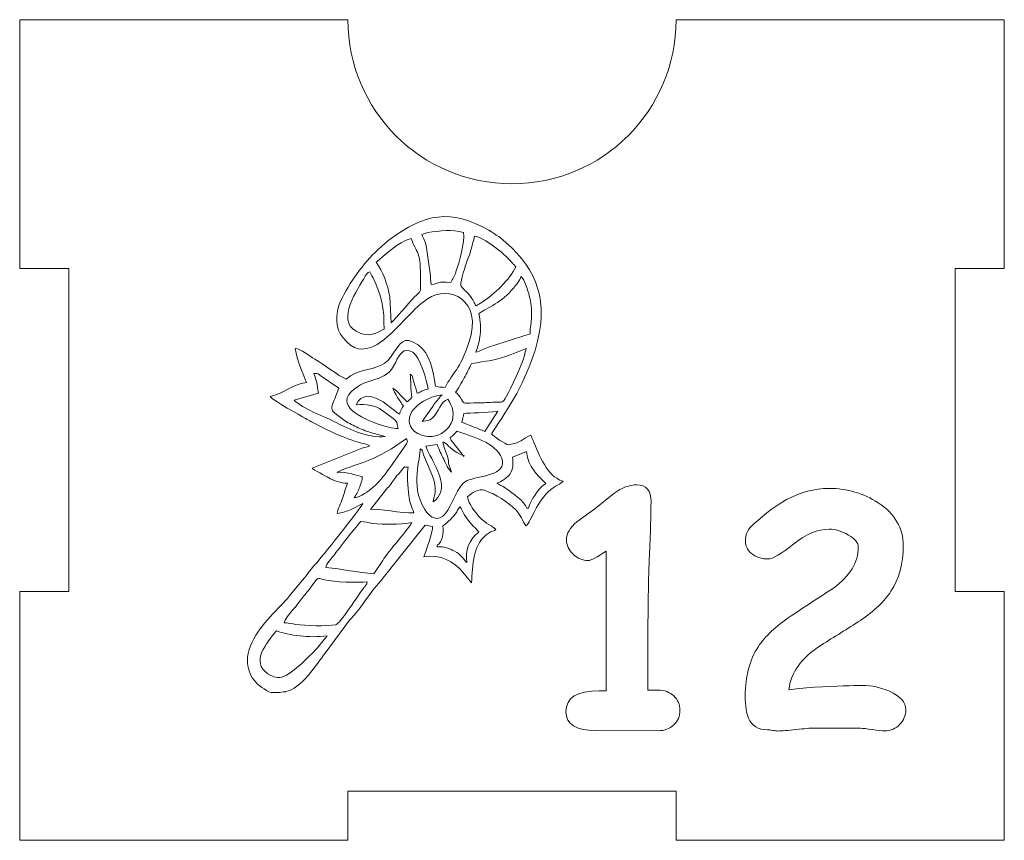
# Model space of a CAD drawing. Header units: millimetres. Extents: x -811 to 1340, y -192 to 870.
# Tile 548 of 656: x 547 to 607, y 265 to 315. Entities that reach past the tile are written whole.
import ezdxf

# ---------------------------------------------------------------- set-up
doc = ezdxf.new("R2010")
doc.units = ezdxf.units.MM
doc.header["$MEASUREMENT"] = 0
doc.layers.add('layer 1', color=7, linetype='Continuous')

msp = doc.modelspace()

# ---------------------------------------------------------------- linework, layer by layer
at = {"layer": 'layer 1', "color": 250, "lineweight": 9}
msp.add_open_spline([(606.8618, 280.1878), (606.8618, 280.1878), (606.8618, 265.0378), (606.8618, 265.0378), (606.8618, 265.0378), (606.8618, 265.0378), (586.8618, 265.0378), (586.8618, 265.0378), (586.8618, 265.0378), (586.8618, 265.0378), (586.8618, 268.0378), (586.8618, 268.0378), (586.8618, 268.0378), (586.8618, 268.0378), (566.8618, 268.0378), (566.8618, 268.0378), (566.8618, 268.0378), (566.8618, 268.0378), (566.8618, 265.0378), (566.8618, 265.0378), (566.8618, 265.0378), (566.8618, 265.0378), (546.8618, 265.0378), (546.8618, 265.0378), (546.8618, 265.0378), (546.8618, 265.0378), (546.8618, 280.1878), (546.8618, 280.1878), (546.8618, 280.1878), (546.8618, 280.1878), (549.8618, 280.1878), (549.8618, 280.1878), (549.8618, 280.1878), (549.8618, 280.1878), (549.8618, 299.8878), (549.8618, 299.8878), (549.8618, 299.8878), (549.8618, 299.8878), (546.8618, 299.8878), (546.8618, 299.8878), (546.8618, 299.8878), (546.8618, 299.8878), (546.8618, 315.0378), (546.8618, 315.0378), (546.8618, 315.0378), (546.8618, 315.0378), (566.8617, 315.0378), (566.8617, 315.0378), (566.8617, 315.0378), (566.8617, 309.5159), (571.3399, 305.0378), (576.8617, 305.0378), (576.8617, 305.0378), (582.3835, 305.0378), (586.8617, 309.5159), (586.8617, 315.0378), (586.8617, 315.0378), (586.8617, 315.0378), (606.8618, 315.0378), (606.8618, 315.0378), (606.8618, 315.0378), (606.8618, 315.0378), (606.8618, 299.8878), (606.8618, 299.8878), (606.8618, 299.8878), (606.8618, 299.8878), (603.8618, 299.8878), (603.8618, 299.8878), (603.8618, 299.8878), (603.8618, 299.8878), (603.8618, 280.1878), (603.8618, 280.1878), (603.8618, 280.1878), (603.8618, 280.1878), (606.8618, 280.1878), (606.8618, 280.1878)], degree=3, knots=[0, 0, 0, 0, 0.05, 0.05, 0.05, 0.05, 0.1, 0.1, 0.1, 0.1, 0.15, 0.15, 0.15, 0.15, 0.2, 0.2, 0.2, 0.2, 0.25, 0.25, 0.25, 0.25, 0.3, 0.3, 0.3, 0.3, 0.35, 0.35, 0.35, 0.35, 0.4, 0.4, 0.4, 0.4, 0.45, 0.45, 0.45, 0.45, 0.5, 0.5, 0.5, 0.5, 0.55, 0.55, 0.55, 0.55, 0.6, 0.6, 0.6, 0.6, 0.65, 0.65, 0.65, 0.65, 0.7, 0.7, 0.7, 0.7, 0.75, 0.75, 0.75, 0.75, 0.8, 0.8, 0.8, 0.8, 0.85, 0.85, 0.85, 0.85, 0.9, 0.9, 0.9, 0.9, 1, 1, 1, 1], dxfattribs=at)
at = {"layer": 'layer 1', "color": 114, "lineweight": 9}
for points, knots in [([(575.6111, 289.7957), (575.7003, 289.6971), (576.5105, 289.129), (576.6126, 289.144), (576.6126, 289.144), (577.5642, 289.2842), (577.4234, 289.4895), (578.0188, 289.724), (578.0188, 289.724), (578.3334, 288.9249), (578.8235, 287.5728), (579.593, 287.094), (579.593, 287.094), (579.707, 287.023), (579.8462, 286.9375), (579.9764, 286.9225), (579.9764, 286.9225), (579.9114, 286.7998), (579.3975, 286.5628), (579.22, 286.4166), (579.22, 286.4166), (578.3625, 285.7093), (578.0551, 284.5006), (577.7147, 284.1922), (577.7147, 284.1922), (577.5069, 284.5002), (577.3827, 284.8625), (577.0923, 285.1664), (577.0923, 285.1664), (576.5818, 285.7009), (575.8914, 286.1013), (575.1929, 286.3639), (575.1929, 286.3639), (574.8319, 286.4997), (574.4202, 286.2015), (574.1517, 285.9581), (574.1517, 285.9581), (574.2239, 285.5338), (574.6191, 285.0224), (574.8478, 284.7706), (574.8478, 284.7706), (575.2726, 284.3029), (575.6905, 284.1698), (575.882, 283.9756), (575.882, 283.9756), (575.7621, 283.8946), (575.6171, 283.8605), (575.4689, 283.7719), (575.4689, 283.7719), (574.4615, 283.1708), (574.4783, 281.7773), (574.3905, 280.7194), (574.3905, 280.7194), (574.3905, 280.7194), (573.8638, 281.385), (573.8638, 281.385), (573.8638, 281.385), (573.2913, 282.0458), (572.5037, 282.4659), (571.4916, 282.3168), (571.4916, 282.3168), (571.6084, 282.6467), (572.0409, 283.8287), (572.0203, 284.1527), (572.0203, 284.1527), (571.8146, 284.1696), (571.786, 284.2306), (571.5801, 284.2477), (571.5801, 284.2477), (571.5801, 284.2477), (568.7582, 280.7265), (568.7582, 280.7265), (568.7582, 280.7265), (568.2906, 280.2023), (567.6926, 279.2867), (567.2355, 278.7471), (567.2355, 278.7471), (567.1243, 278.6157), (567.0708, 278.5877), (566.9605, 278.4408), (566.9605, 278.4408), (566.9605, 278.4408), (565.4721, 276.4359), (565.4721, 276.4359), (565.4721, 276.4359), (565.0177, 275.8245), (563.976, 274.2312), (563.0598, 274.0963), (563.0598, 274.0963), (563.0598, 274.0963), (563.044, 274.094), (563.044, 274.094), (563.044, 274.094), (562.7164, 274.0459), (562.4835, 274.02), (562.1877, 274.0519), (562.1877, 274.0519), (562.0081, 274.0712), (561.7812, 274.25), (561.6238, 274.3507), (561.6238, 274.3507), (560.8676, 274.8346), (560.5704, 275.7739), (560.8513, 276.6665), (560.8513, 276.6665), (561.238, 277.8949), (562.2509, 278.7759), (563.0966, 279.6875), (563.0966, 279.6875), (563.2115, 279.8113), (563.2534, 279.9029), (563.3797, 280.0342), (563.3797, 280.0342), (563.3797, 280.0342), (563.9824, 280.7472), (563.9824, 280.7472), (563.9824, 280.7472), (564.2986, 281.1017), (564.5373, 281.5067), (564.8702, 281.8519), (564.8702, 281.8519), (565.1227, 282.1139), (567.6084, 285.2197), (567.7657, 285.5505), (567.7657, 285.5505), (567.7657, 285.5505), (567.0512, 285.1994), (567.0512, 285.1994), (567.0512, 285.1994), (566.7762, 285.0854), (566.5362, 284.9965), (566.203, 284.9474), (566.203, 284.9474), (566.2282, 285.1654), (566.4487, 285.6163), (566.5303, 285.865), (566.5303, 285.865), (566.638, 286.1935), (566.7266, 286.4896), (566.836, 286.7987), (566.836, 286.7987), (566.4237, 286.7725), (565.9963, 286.9725), (565.6907, 287.1318), (565.6907, 287.1318), (565.4907, 287.2362), (564.7839, 287.5989), (564.6781, 287.7061), (564.6781, 287.7061), (564.6781, 287.7061), (567.7264, 288.9231), (567.7264, 288.9231), (567.7264, 288.9231), (567.9025, 288.9873), (568.0517, 289.0175), (568.2051, 289.078), (568.2051, 289.078), (567.9685, 289.1954), (567.6226, 289.2442), (567.3692, 289.3277), (567.3692, 289.3277), (567.081, 289.4227), (566.8556, 289.5087), (566.5641, 289.6189), (566.5641, 289.6189), (565.8939, 289.8723), (565.285, 290.2255), (564.6446, 290.5349), (564.6446, 290.5349), (564.485, 290.6121), (564.4261, 290.6605), (564.2853, 290.7387), (564.2853, 290.7387), (563.9178, 290.9428), (562.3949, 291.7891), (562.1175, 292.0703), (562.1175, 292.0703), (562.9417, 292.2627), (563.4308, 292.7965), (564.3351, 292.9296), (564.3351, 292.9296), (564.0639, 293.6184), (563.7701, 294.2334), (563.6552, 295.0137), (563.6552, 295.0137), (563.997, 294.9744), (564.5198, 294.5409), (564.8398, 294.3586), (564.8398, 294.3586), (565.3815, 294.05), (566.2954, 293.3458), (566.7566, 293.1265), (566.7566, 293.1265), (567.4984, 293.7988), (568.0938, 293.5744), (568.9326, 294.0166), (568.9326, 294.0166), (569.3159, 294.2186), (569.4214, 294.4256), (569.6502, 294.7369), (569.6502, 294.7369), (570.0506, 295.2815), (570.2233, 295.8382), (571.1446, 295.2191), (571.1446, 295.2191), (571.8596, 294.7386), (572.0659, 293.6105), (572.1996, 292.7027), (572.1996, 292.7027), (572.3847, 292.6453), (572.5834, 292.6484), (572.7962, 292.6308), (572.7962, 292.6308), (573.2336, 293.5508), (573.6801, 293.679), (574.2404, 295.3649), (574.2404, 295.3649), (575.1255, 298.0275), (572.9957, 298.9014), (571.7159, 298.0308), (571.7159, 298.0308), (571.458, 297.8553), (571.3206, 297.7376), (571.1125, 297.5505), (571.1125, 297.5505), (570.377, 296.8889), (569.0334, 295.1665), (568.0752, 295.0254), (568.0752, 295.0254), (568.0752, 295.0254), (567.7102, 294.9716), (567.7102, 294.9716), (567.7102, 294.9716), (567.1623, 294.8909), (566.3156, 295.7599), (566.2284, 296.3516), (566.2284, 296.3516), (566.1058, 297.1834), (566.2672, 297.6432), (566.6378, 298.3226), (566.6378, 298.3226), (567.2608, 299.4648), (568.0871, 300.5413), (569.0883, 301.3768), (569.0883, 301.3768), (569.217, 301.4841), (569.2705, 301.5494), (569.4076, 301.6503), (569.4076, 301.6503), (571.5343, 303.2174), (573.12, 303.5333), (575.4577, 302.2089), (575.4577, 302.2089), (575.6257, 302.1137), (575.6519, 302.0919), (575.7999, 301.9823), (575.7999, 301.9823), (575.9387, 301.8792), (576.0352, 301.854), (576.1471, 301.762), (576.1471, 301.762), (578.1586, 300.1079), (579.083, 298.2898), (578.4417, 295.5391), (578.4417, 295.5391), (578.0346, 293.7936), (577.0663, 291.9559), (576.0554, 290.487), (576.0554, 290.487), (576.0554, 290.487), (575.6111, 289.7957), (575.6111, 289.7957)], [0, 0, 0, 0, 0.0144928, 0.0144928, 0.0144928, 0.0144928, 0.0289855, 0.0289855, 0.0289855, 0.0289855, 0.0434783, 0.0434783, 0.0434783, 0.0434783, 0.057971, 0.057971, 0.057971, 0.057971, 0.0724638, 0.0724638, 0.0724638, 0.0724638, 0.0869565, 0.0869565, 0.0869565, 0.0869565, 0.1014493, 0.1014493, 0.1014493, 0.1014493, 0.115942, 0.115942, 0.115942, 0.115942, 0.1304348, 0.1304348, 0.1304348, 0.1304348, 0.1449275, 0.1449275, 0.1449275, 0.1449275, 0.1594203, 0.1594203, 0.1594203, 0.1594203, 0.173913, 0.173913, 0.173913, 0.173913, 0.1884058, 0.1884058, 0.1884058, 0.1884058, 0.2028986, 0.2028986, 0.2028986, 0.2028986, 0.2173913, 0.2173913, 0.2173913, 0.2173913, 0.2318841, 0.2318841, 0.2318841, 0.2318841, 0.2463768, 0.2463768, 0.2463768, 0.2463768, 0.2608696, 0.2608696, 0.2608696, 0.2608696, 0.2753623, 0.2753623, 0.2753623, 0.2753623, 0.2898551, 0.2898551, 0.2898551, 0.2898551, 0.3043478, 0.3043478, 0.3043478, 0.3043478, 0.3188406, 0.3188406, 0.3188406, 0.3188406, 0.3333333, 0.3333333, 0.3333333, 0.3333333, 0.3478261, 0.3478261, 0.3478261, 0.3478261, 0.3623188, 0.3623188, 0.3623188, 0.3623188, 0.3768116, 0.3768116, 0.3768116, 0.3768116, 0.3913043, 0.3913043, 0.3913043, 0.3913043, 0.4057971, 0.4057971, 0.4057971, 0.4057971, 0.4202899, 0.4202899, 0.4202899, 0.4202899, 0.4347826, 0.4347826, 0.4347826, 0.4347826, 0.4492754, 0.4492754, 0.4492754, 0.4492754, 0.4637681, 0.4637681, 0.4637681, 0.4637681, 0.4782609, 0.4782609, 0.4782609, 0.4782609, 0.4927536, 0.4927536, 0.4927536, 0.4927536, 0.5072464, 0.5072464, 0.5072464, 0.5072464, 0.5217391, 0.5217391, 0.5217391, 0.5217391, 0.5362319, 0.5362319, 0.5362319, 0.5362319, 0.5507246, 0.5507246, 0.5507246, 0.5507246, 0.5652174, 0.5652174, 0.5652174, 0.5652174, 0.5797101, 0.5797101, 0.5797101, 0.5797101, 0.5942029, 0.5942029, 0.5942029, 0.5942029, 0.6086957, 0.6086957, 0.6086957, 0.6086957, 0.6231884, 0.6231884, 0.6231884, 0.6231884, 0.6376812, 0.6376812, 0.6376812, 0.6376812, 0.6521739, 0.6521739, 0.6521739, 0.6521739, 0.6666667, 0.6666667, 0.6666667, 0.6666667, 0.6811594, 0.6811594, 0.6811594, 0.6811594, 0.6956522, 0.6956522, 0.6956522, 0.6956522, 0.7101449, 0.7101449, 0.7101449, 0.7101449, 0.7246377, 0.7246377, 0.7246377, 0.7246377, 0.7391304, 0.7391304, 0.7391304, 0.7391304, 0.7536232, 0.7536232, 0.7536232, 0.7536232, 0.7681159, 0.7681159, 0.7681159, 0.7681159, 0.7826087, 0.7826087, 0.7826087, 0.7826087, 0.7971014, 0.7971014, 0.7971014, 0.7971014, 0.8115942, 0.8115942, 0.8115942, 0.8115942, 0.826087, 0.826087, 0.826087, 0.826087, 0.8405797, 0.8405797, 0.8405797, 0.8405797, 0.8550725, 0.8550725, 0.8550725, 0.8550725, 0.8695652, 0.8695652, 0.8695652, 0.8695652, 0.884058, 0.884058, 0.884058, 0.884058, 0.8985507, 0.8985507, 0.8985507, 0.8985507, 0.9130435, 0.9130435, 0.9130435, 0.9130435, 0.9275362, 0.9275362, 0.9275362, 0.9275362, 0.942029, 0.942029, 0.942029, 0.942029, 0.9565217, 0.9565217, 0.9565217, 0.9565217, 0.9710145, 0.9710145, 0.9710145, 0.9710145, 1, 1, 1, 1]), ([(571.6488, 301.1454), (571.6488, 301.1454), (571.8792, 299.581), (571.8792, 299.581), (571.8792, 299.581), (571.9258, 299.2638), (571.8831, 299.1931), (571.9269, 298.8955), (571.9269, 298.8955), (572.5284, 298.984), (572.2156, 299.0961), (573.1338, 299.02), (573.1338, 299.02), (573.2381, 299.2393), (573.3548, 299.4117), (573.4471, 299.6694), (573.4471, 299.6694), (573.648, 300.2312), (573.9817, 301.4947), (573.9107, 302.0644), (573.9107, 302.0644), (573.23, 302.2759), (572.4723, 302.1722), (571.7268, 302.0625), (571.7268, 302.0625), (571.5471, 302.036), (571.5306, 301.9942), (571.3695, 301.9566), (571.3695, 301.9566), (571.4802, 301.6758), (571.5929, 301.5246), (571.6488, 301.1454)], [0, 0, 0, 0, 0.1111111, 0.1111111, 0.1111111, 0.1111111, 0.2222222, 0.2222222, 0.2222222, 0.2222222, 0.3333333, 0.3333333, 0.3333333, 0.3333333, 0.4444444, 0.4444444, 0.4444444, 0.4444444, 0.5555556, 0.5555556, 0.5555556, 0.5555556, 0.6666667, 0.6666667, 0.6666667, 0.6666667, 0.7777778, 0.7777778, 0.7777778, 0.7777778, 1, 1, 1, 1]), ([(577.095, 299.9763), (577.0855, 299.9845), (577.0703, 300.011), (577.0683, 300.0027), (577.0683, 300.0027), (577.0683, 300.0027), (576.9655, 300.1143), (576.9655, 300.1143), (576.9655, 300.1143), (576.919, 300.1676), (576.8891, 300.2044), (576.8407, 300.2588), (576.8407, 300.2588), (576.345, 300.8149), (575.1569, 301.7961), (574.5825, 301.8437), (574.5825, 301.8437), (574.4186, 301.316), (574.376, 300.9339), (574.1388, 300.3625), (574.1388, 300.3625), (574.0384, 300.1206), (573.7069, 299.1072), (573.7457, 298.8438), (573.7457, 298.8438), (573.7601, 298.7463), (574.1674, 298.387), (574.2539, 298.2777), (574.2539, 298.2777), (574.535, 297.9222), (574.5284, 297.8135), (574.6754, 297.5955), (574.6754, 297.5955), (574.8084, 297.6932), (574.8862, 297.7312), (575.0445, 297.832), (575.0445, 297.832), (575.7541, 298.2833), (576.7355, 299.2201), (577.095, 299.9763)], [0, 0, 0, 0, 0.0909091, 0.0909091, 0.0909091, 0.0909091, 0.1818182, 0.1818182, 0.1818182, 0.1818182, 0.2727273, 0.2727273, 0.2727273, 0.2727273, 0.3636364, 0.3636364, 0.3636364, 0.3636364, 0.4545455, 0.4545455, 0.4545455, 0.4545455, 0.5454545, 0.5454545, 0.5454545, 0.5454545, 0.6363636, 0.6363636, 0.6363636, 0.6363636, 0.7272727, 0.7272727, 0.7272727, 0.7272727, 0.8181818, 0.8181818, 0.8181818, 0.8181818, 1, 1, 1, 1]), ([(569.4996, 296.5669), (569.8706, 296.9032), (570.4599, 297.6731), (570.9064, 298.1217), (570.9064, 298.1217), (571.3621, 298.5795), (571.2904, 298.3736), (571.2899, 299.1368), (571.2899, 299.1368), (571.2888, 300.9766), (571.1656, 300.5551), (570.7147, 301.7004), (570.7147, 301.7004), (569.919, 301.5147), (569.0214, 300.59), (568.5817, 300.2675), (568.5817, 300.2675), (569.005, 299.6904), (569.2689, 298.9249), (569.4252, 298.1497), (569.4252, 298.1497), (569.4252, 298.1497), (569.4996, 296.5669), (569.4996, 296.5669)], [0, 0, 0, 0, 0.1428571, 0.1428571, 0.1428571, 0.1428571, 0.2857143, 0.2857143, 0.2857143, 0.2857143, 0.4285714, 0.4285714, 0.4285714, 0.4285714, 0.5714286, 0.5714286, 0.5714286, 0.5714286, 0.7142857, 0.7142857, 0.7142857, 0.7142857, 1, 1, 1, 1]), ([(569.0117, 297.3475), (568.9102, 298.0366), (568.7303, 298.5678), (568.4663, 299.1751), (568.4663, 299.1751), (568.3788, 299.3764), (568.2631, 299.4892), (568.1892, 299.6769), (568.1892, 299.6769), (568.0444, 299.6145), (568.0032, 299.5438), (567.9238, 299.4099), (567.9238, 299.4099), (567.4519, 298.6134), (566.1284, 296.7366), (567.3568, 296.0581), (567.3568, 296.0581), (568.2031, 295.5906), (568.6285, 296.0087), (569.0764, 296.1851), (569.0764, 296.1851), (569.0299, 296.5581), (569.0772, 296.9025), (569.0117, 297.3475)], [0, 0, 0, 0, 0.1428571, 0.1428571, 0.1428571, 0.1428571, 0.2857143, 0.2857143, 0.2857143, 0.2857143, 0.4285714, 0.4285714, 0.4285714, 0.4285714, 0.5714286, 0.5714286, 0.5714286, 0.5714286, 0.7142857, 0.7142857, 0.7142857, 0.7142857, 1, 1, 1, 1]), ([(578.0065, 297.7665), (577.9611, 298.075), (577.8645, 298.4233), (577.7843, 298.6545), (577.7843, 298.6545), (577.6922, 298.9203), (577.5957, 299.2756), (577.3957, 299.3813), (577.3957, 299.3813), (577.3699, 299.1572), (577.0936, 298.8658), (576.9524, 298.6894), (576.9524, 298.6894), (576.2474, 297.8089), (575.3644, 297.4896), (574.8488, 297.1416), (574.8488, 297.1416), (574.9256, 296.6201), (574.9785, 296.2637), (574.9262, 295.8302), (574.9262, 295.8302), (574.8921, 295.546), (574.7588, 295.0349), (574.6653, 294.7706), (574.6653, 294.7706), (574.9157, 294.8691), (575.1662, 294.9884), (575.4314, 295.0835), (575.4314, 295.0835), (575.4314, 295.0835), (577.9624, 295.8953), (577.9624, 295.8953), (577.9624, 295.8953), (577.9407, 296.2389), (578.137, 296.8794), (578.0065, 297.7665)], [0, 0, 0, 0, 0.1, 0.1, 0.1, 0.1, 0.2, 0.2, 0.2, 0.2, 0.3, 0.3, 0.3, 0.3, 0.4, 0.4, 0.4, 0.4, 0.5, 0.5, 0.5, 0.5, 0.6, 0.6, 0.6, 0.6, 0.7, 0.7, 0.7, 0.7, 0.8, 0.8, 0.8, 0.8, 1, 1, 1, 1]), ([(571.0908, 292.273), (571.3302, 292.3674), (571.4369, 292.4839), (571.7456, 292.5294), (571.7456, 292.5294), (571.672, 293.0298), (571.2831, 294.4786), (570.8155, 294.7766), (570.8155, 294.7766), (570.2584, 295.1319), (569.9677, 294.5888), (569.777, 294.1784), (569.777, 294.1784), (569.1119, 292.7474), (568.0992, 293.4154), (567.0508, 292.3506), (567.0508, 292.3506), (566.0888, 291.3733), (568.1216, 290.5949), (568.7956, 290.372), (568.7956, 290.372), (569.0499, 290.2878), (569.6356, 290.1112), (569.915, 290.1288), (569.915, 290.1288), (569.8463, 290.5954), (569.8101, 290.5932), (569.5356, 290.8055), (569.5356, 290.8055), (569.5356, 290.8055), (568.9373, 291.2499), (568.9373, 291.2499), (568.9373, 291.2499), (568.5459, 291.5109), (567.9986, 291.6579), (567.3596, 291.5638), (567.3596, 291.5638), (568.0307, 292.9748), (569.6837, 291.1446), (570.0007, 290.9938), (570.0007, 290.9938), (570.0282, 291.2334), (570.1563, 291.3236), (570.2444, 291.5091), (570.2444, 291.5091), (570.1024, 291.7029), (569.6645, 292.337), (569.6063, 292.5872), (569.6063, 292.5872), (569.7605, 292.5138), (569.921, 292.3229), (570.0491, 292.1835), (570.0491, 292.1835), (570.1951, 292.0248), (570.3409, 291.9036), (570.4744, 291.7561), (570.4744, 291.7561), (570.5693, 291.8422), (570.6617, 291.9247), (570.7566, 292.0108), (570.7566, 292.0108), (570.678, 292.5447), (570.7134, 293.0274), (570.6535, 293.4339), (570.6535, 293.4339), (570.8371, 293.3371), (570.7182, 293.4639), (570.901, 292.8923), (570.901, 292.8923), (570.9531, 292.7292), (571.0505, 292.446), (571.0908, 292.273)], [0, 0, 0, 0, 0.0526316, 0.0526316, 0.0526316, 0.0526316, 0.1052632, 0.1052632, 0.1052632, 0.1052632, 0.1578947, 0.1578947, 0.1578947, 0.1578947, 0.2105263, 0.2105263, 0.2105263, 0.2105263, 0.2631579, 0.2631579, 0.2631579, 0.2631579, 0.3157895, 0.3157895, 0.3157895, 0.3157895, 0.3684211, 0.3684211, 0.3684211, 0.3684211, 0.4210526, 0.4210526, 0.4210526, 0.4210526, 0.4736842, 0.4736842, 0.4736842, 0.4736842, 0.5263158, 0.5263158, 0.5263158, 0.5263158, 0.5789474, 0.5789474, 0.5789474, 0.5789474, 0.6315789, 0.6315789, 0.6315789, 0.6315789, 0.6842105, 0.6842105, 0.6842105, 0.6842105, 0.7368421, 0.7368421, 0.7368421, 0.7368421, 0.7894737, 0.7894737, 0.7894737, 0.7894737, 0.8421053, 0.8421053, 0.8421053, 0.8421053, 0.8947368, 0.8947368, 0.8947368, 0.8947368, 1, 1, 1, 1]), ([(577.7203, 295.0073), (576.0321, 294.3427), (576.2945, 294.3712), (574.3924, 294.0911), (574.3924, 294.0911), (574.2458, 293.7828), (574.1182, 293.5211), (573.9513, 293.2118), (573.9513, 293.2118), (573.8508, 293.0255), (573.538, 292.4633), (573.4235, 292.3503), (573.4235, 292.3503), (573.5926, 292.1637), (573.6672, 292.1166), (573.7818, 291.8952), (573.7818, 291.8952), (573.9433, 291.5835), (573.9512, 291.6894), (574.8361, 291.6894), (574.8361, 291.6894), (575.1254, 291.6893), (575.451, 291.7197), (575.7964, 291.7316), (575.7964, 291.7316), (576.3074, 291.7491), (576.2943, 291.6595), (576.5221, 292.0902), (576.5221, 292.0902), (576.8027, 292.6201), (577.4431, 293.9637), (577.6254, 294.5671), (577.6254, 294.5671), (577.6675, 294.7062), (577.6811, 294.8687), (577.7203, 295.0073)], [0, 0, 0, 0, 0.1, 0.1, 0.1, 0.1, 0.2, 0.2, 0.2, 0.2, 0.3, 0.3, 0.3, 0.3, 0.4, 0.4, 0.4, 0.4, 0.5, 0.5, 0.5, 0.5, 0.6, 0.6, 0.6, 0.6, 0.7, 0.7, 0.7, 0.7, 0.8, 0.8, 0.8, 0.8, 1, 1, 1, 1]), ([(565.0683, 292.2918), (565.0683, 292.2918), (563.5869, 291.8606), (563.5869, 291.8606), (563.5869, 291.8606), (564.0698, 291.3276), (565.4708, 290.8545), (566.1475, 290.4953), (566.1475, 290.4953), (566.9216, 290.0843), (568.1894, 289.5017), (569.1345, 289.6409), (569.1345, 289.6409), (569.1345, 289.6409), (568.2454, 289.8817), (568.2454, 289.8817), (568.2454, 289.8817), (567.9732, 289.9685), (567.6468, 290.1009), (567.3862, 290.225), (567.3862, 290.225), (567.1132, 290.3551), (566.837, 290.4896), (566.5987, 290.665), (566.5987, 290.665), (565.5934, 291.404), (565.7936, 291.1387), (566.3043, 292.5804), (566.3043, 292.5804), (566.3043, 292.5804), (565.2249, 293.3146), (565.2249, 293.3146), (565.2249, 293.3146), (565.054, 293.4476), (565.0579, 293.5094), (564.7872, 293.4757), (564.7872, 293.4757), (564.9565, 293.0462), (564.9863, 292.8483), (565.0683, 292.2918)], [0, 0, 0, 0, 0.0909091, 0.0909091, 0.0909091, 0.0909091, 0.1818182, 0.1818182, 0.1818182, 0.1818182, 0.2727273, 0.2727273, 0.2727273, 0.2727273, 0.3636364, 0.3636364, 0.3636364, 0.3636364, 0.4545455, 0.4545455, 0.4545455, 0.4545455, 0.5454545, 0.5454545, 0.5454545, 0.5454545, 0.6363636, 0.6363636, 0.6363636, 0.6363636, 0.7272727, 0.7272727, 0.7272727, 0.7272727, 0.8181818, 0.8181818, 0.8181818, 0.8181818, 1, 1, 1, 1]), ([(572.5969, 292.1753), (570.8592, 291.9194), (569.9451, 290.5036), (571.1232, 289.8177), (571.1232, 289.8177), (571.8584, 289.3897), (572.8402, 289.751), (573.1621, 290.4549), (573.1621, 290.4549), (573.3817, 290.935), (573.2504, 291.507), (572.9558, 291.9084), (572.9558, 291.9084), (572.508, 291.8039), (572.4014, 291.1214), (571.9996, 290.7619), (571.9996, 290.7619), (571.7922, 290.5765), (571.7465, 290.6116), (571.3964, 290.56), (571.3964, 290.56), (571.3964, 290.56), (571.9813, 291.3792), (571.9813, 291.3792), (571.9813, 291.3792), (572.1018, 291.5651), (572.0782, 291.6048), (572.2509, 291.7823), (572.2509, 291.7823), (572.3614, 291.8958), (572.3318, 291.8586), (572.4215, 291.9805), (572.4215, 291.9805), (572.4633, 292.0372), (572.4479, 292.0239), (572.488, 292.0705), (572.488, 292.0705), (572.488, 292.0705), (572.5679, 292.1504), (572.5679, 292.1504), (572.5679, 292.1504), (572.5735, 292.1558), (572.5877, 292.1666), (572.5969, 292.1753)], [0, 0, 0, 0, 0.0833333, 0.0833333, 0.0833333, 0.0833333, 0.1666667, 0.1666667, 0.1666667, 0.1666667, 0.25, 0.25, 0.25, 0.25, 0.3333333, 0.3333333, 0.3333333, 0.3333333, 0.4166667, 0.4166667, 0.4166667, 0.4166667, 0.5, 0.5, 0.5, 0.5, 0.5833333, 0.5833333, 0.5833333, 0.5833333, 0.6666667, 0.6666667, 0.6666667, 0.6666667, 0.75, 0.75, 0.75, 0.75, 0.8333333, 0.8333333, 0.8333333, 0.8333333, 1, 1, 1, 1]), ([(575.9926, 291.1837), (575.237, 291.0724), (574.298, 291.094), (573.9361, 291.0406), (573.9361, 291.0406), (573.8988, 290.921), (573.8143, 290.61), (573.8043, 290.4885), (573.8043, 290.4885), (573.9822, 290.468), (574.307, 290.307), (574.499, 290.2363), (574.499, 290.2363), (574.7657, 290.1378), (574.9665, 290.0387), (575.2153, 289.9505), (575.2153, 289.9505), (575.2153, 289.9505), (575.9926, 291.1837), (575.9926, 291.1837)], [0, 0, 0, 0, 0.1666667, 0.1666667, 0.1666667, 0.1666667, 0.3333333, 0.3333333, 0.3333333, 0.3333333, 0.5, 0.5, 0.5, 0.5, 0.6666667, 0.6666667, 0.6666667, 0.6666667, 1, 1, 1, 1]), ([(573.8875, 288.4764), (573.28, 288.6916), (573.0476, 289.0454), (572.8131, 289.2174), (572.8131, 289.2174), (572.724, 289.2828), (572.7736, 289.2799), (572.6466, 289.3058), (572.6466, 289.3058), (572.6913, 289.0021), (572.8537, 288.7248), (572.9276, 288.4345), (572.9276, 288.4345), (573.0681, 287.8813), (572.8655, 288.2751), (573.1837, 287.4672), (573.1837, 287.4672), (573.0094, 287.5592), (572.8005, 288.0585), (572.7014, 288.2552), (572.7014, 288.2552), (572.5496, 288.5565), (572.4259, 288.8201), (572.2969, 289.1478), (572.2969, 289.1478), (572.2969, 289.1478), (571.6191, 289.0479), (571.6191, 289.0479), (571.6191, 289.0479), (571.6722, 288.8201), (571.9058, 288.4255), (572.016, 288.2076), (572.016, 288.2076), (572.4502, 287.3482), (572.9655, 286.3108), (572.066, 285.651), (572.066, 285.651), (572.0984, 286.0421), (572.3697, 286.3722), (571.9688, 287.3319), (571.9688, 287.3319), (571.9688, 287.3319), (571.4625, 288.525), (571.4625, 288.525), (571.4625, 288.525), (571.3713, 288.7829), (571.4531, 288.7929), (571.2695, 288.89), (571.2695, 288.89), (571.3067, 288.3002), (570.6242, 286.7015), (571.5242, 285.2345), (571.5242, 285.2345), (571.8732, 284.6658), (572.334, 284.4101), (572.8185, 284.9524), (572.8185, 284.9524), (573.2022, 285.382), (573.5286, 286.6956), (574.1234, 286.9543), (574.1234, 286.9543), (574.7814, 287.2406), (576.6339, 287.2562), (576.2359, 288.3198), (576.2359, 288.3198), (575.875, 289.2844), (574.3885, 289.6536), (573.5084, 289.9655), (573.5084, 289.9655), (573.3561, 289.8274), (573.3066, 289.679), (573.0852, 289.5834), (573.0852, 289.5834), (573.1747, 289.3563), (573.3154, 289.2131), (573.4635, 289.0305), (573.4635, 289.0305), (573.4635, 289.0305), (573.8875, 288.4764), (573.8875, 288.4764)], [0, 0, 0, 0, 0.047619, 0.047619, 0.047619, 0.047619, 0.0952381, 0.0952381, 0.0952381, 0.0952381, 0.1428571, 0.1428571, 0.1428571, 0.1428571, 0.1904762, 0.1904762, 0.1904762, 0.1904762, 0.2380952, 0.2380952, 0.2380952, 0.2380952, 0.2857143, 0.2857143, 0.2857143, 0.2857143, 0.3333333, 0.3333333, 0.3333333, 0.3333333, 0.3809524, 0.3809524, 0.3809524, 0.3809524, 0.4285714, 0.4285714, 0.4285714, 0.4285714, 0.4761905, 0.4761905, 0.4761905, 0.4761905, 0.5238095, 0.5238095, 0.5238095, 0.5238095, 0.5714286, 0.5714286, 0.5714286, 0.5714286, 0.6190476, 0.6190476, 0.6190476, 0.6190476, 0.6666667, 0.6666667, 0.6666667, 0.6666667, 0.7142857, 0.7142857, 0.7142857, 0.7142857, 0.7619048, 0.7619048, 0.7619048, 0.7619048, 0.8095238, 0.8095238, 0.8095238, 0.8095238, 0.8571429, 0.8571429, 0.8571429, 0.8571429, 0.9047619, 0.9047619, 0.9047619, 0.9047619, 1, 1, 1, 1]), ([(570.432, 289.5124), (570.432, 289.5124), (569.5196, 288.8903), (569.5196, 288.8903), (569.5196, 288.8903), (567.8575, 287.9257), (567.1407, 287.9132), (566.3125, 287.5129), (566.3125, 287.5129), (566.3125, 287.5129), (566.2072, 287.4518), (566.2072, 287.4518), (566.2072, 287.4518), (566.818, 287.528), (567.4523, 287.2212), (567.7363, 287.1976), (567.7363, 287.1976), (567.7499, 286.983), (567.6259, 286.6923), (567.556, 286.4958), (567.556, 286.4958), (567.4758, 286.2701), (567.367, 286.0666), (567.235, 285.8985), (567.235, 285.8985), (567.6285, 285.9565), (568.138, 286.3311), (568.3777, 286.5352), (568.3777, 286.5352), (568.8817, 286.9645), (569.1722, 287.4123), (569.5592, 287.9322), (569.5592, 287.9322), (569.5592, 287.9322), (570.4239, 289.1974), (570.4239, 289.1974), (570.4239, 289.1974), (570.5176, 289.3752), (570.5189, 289.3057), (570.432, 289.5124)], [0, 0, 0, 0, 0.0909091, 0.0909091, 0.0909091, 0.0909091, 0.1818182, 0.1818182, 0.1818182, 0.1818182, 0.2727273, 0.2727273, 0.2727273, 0.2727273, 0.3636364, 0.3636364, 0.3636364, 0.3636364, 0.4545455, 0.4545455, 0.4545455, 0.4545455, 0.5454545, 0.5454545, 0.5454545, 0.5454545, 0.6363636, 0.6363636, 0.6363636, 0.6363636, 0.7272727, 0.7272727, 0.7272727, 0.7272727, 0.8181818, 0.8181818, 0.8181818, 0.8181818, 1, 1, 1, 1]), ([(577.7698, 285.2657), (577.7698, 285.2657), (577.874, 285.281), (577.874, 285.281), (577.874, 285.281), (577.9091, 285.5863), (578.3243, 286.2043), (578.5387, 286.4587), (578.5387, 286.4587), (578.6615, 286.6044), (578.7853, 286.6602), (578.9335, 286.7689), (578.9335, 286.7689), (578.3117, 287.4549), (577.8963, 287.6622), (577.74, 288.724), (577.74, 288.724), (577.74, 288.724), (576.8842, 288.3849), (576.8842, 288.3849), (576.8842, 288.3849), (576.9532, 287.9162), (576.9226, 287.6695), (576.7469, 287.3725), (576.7469, 287.3725), (576.6288, 287.1726), (576.2249, 286.8737), (575.9444, 286.8082), (575.9444, 286.8082), (576.0629, 286.6882), (576.278, 286.631), (576.4573, 286.4986), (576.4573, 286.4986), (576.9194, 286.1569), (577.5808, 285.7454), (577.7698, 285.2657)], [0, 0, 0, 0, 0.1, 0.1, 0.1, 0.1, 0.2, 0.2, 0.2, 0.2, 0.3, 0.3, 0.3, 0.3, 0.4, 0.4, 0.4, 0.4, 0.5, 0.5, 0.5, 0.5, 0.6, 0.6, 0.6, 0.6, 0.7, 0.7, 0.7, 0.7, 0.8, 0.8, 0.8, 0.8, 1, 1, 1, 1]), ([(573.8875, 288.4764), (573.8875, 288.4764), (573.9396, 288.484), (573.9396, 288.484), (573.9396, 288.484), (573.9396, 288.484), (573.905, 288.4168), (573.905, 288.4168), (573.905, 288.4168), (573.905, 288.4168), (573.8875, 288.4764), (573.8875, 288.4764)], [0, 0, 0, 0, 0.25, 0.25, 0.25, 0.25, 0.5, 0.5, 0.5, 0.5, 1, 1, 1, 1]), ([(570.5289, 287.7687), (570.3839, 287.7597), (570.4148, 287.7569), (570.3127, 287.7901), (570.3127, 287.7901), (570.1885, 287.6774), (570.1612, 287.6022), (570.0526, 287.4727), (570.0526, 287.4727), (569.9425, 287.3415), (569.8879, 287.3131), (569.7775, 287.1663), (569.7775, 287.1663), (569.6171, 286.9527), (569.4578, 286.6986), (569.2835, 286.5119), (569.2835, 286.5119), (569.2835, 286.5119), (568.2443, 285.1949), (568.2443, 285.1949), (568.2443, 285.1949), (568.7287, 285.2662), (570.1393, 284.9503), (570.8837, 284.9975), (570.8837, 284.9975), (570.7484, 285.3413), (570.6323, 285.6198), (570.566, 286.0694), (570.566, 286.0694), (570.5104, 286.4477), (570.4566, 287.5356), (570.5289, 287.7687)], [0, 0, 0, 0, 0.1111111, 0.1111111, 0.1111111, 0.1111111, 0.2222222, 0.2222222, 0.2222222, 0.2222222, 0.3333333, 0.3333333, 0.3333333, 0.3333333, 0.4444444, 0.4444444, 0.4444444, 0.4444444, 0.5555556, 0.5555556, 0.5555556, 0.5555556, 0.6666667, 0.6666667, 0.6666667, 0.6666667, 0.7777778, 0.7777778, 0.7777778, 0.7777778, 1, 1, 1, 1]), ([(585.7791, 271.713), (585.7791, 271.713), (581.9659, 271.723), (581.9659, 271.723), (581.9659, 271.723), (580.756, 271.723), (580.1494, 272.1032), (580.1494, 272.8672), (580.1494, 272.8672), (580.1494, 273.723), (580.8249, 274.1526), (582.1757, 274.1526), (582.1757, 274.1526), (582.3036, 274.1526), (582.4446, 274.1491), (582.5987, 274.1426), (582.5987, 274.1426), (582.5987, 274.1426), (582.5987, 282.664), (582.5987, 282.664), (582.5987, 282.664), (582.0414, 282.2804), (581.6806, 282.087), (581.5135, 282.087), (581.5135, 282.087), (581.1561, 282.087), (580.8446, 282.2148), (580.579, 282.4705), (580.579, 282.4705), (580.3135, 282.7262), (580.179, 283.0247), (580.179, 283.3657), (580.179, 283.3657), (580.179, 283.7165), (580.3922, 284.0771), (580.8217, 284.4509), (580.8217, 284.4509), (580.8217, 284.4509), (581.9069, 285.2378), (581.9069, 285.2378), (581.9069, 285.2378), (581.9069, 285.2378), (583.0773, 286.1788), (583.0773, 286.1788), (583.0773, 286.1788), (583.5561, 286.523), (584.0216, 286.6968), (584.4708, 286.6968), (584.4708, 286.6968), (585.0446, 286.6968), (585.3331, 286.3526), (585.3331, 285.6608), (585.3331, 285.6608), (585.3331, 284.8968), (585.3003, 283.8246), (585.238, 282.4411), (585.238, 282.4411), (585.1758, 281.0575), (585.1429, 279.0836), (585.1429, 276.5165), (585.1429, 276.5165), (585.1429, 276.5165), (585.1429, 274.1919), (585.1429, 274.1919), (585.1429, 274.1919), (585.1429, 274.1919), (585.7757, 274.1919), (585.7757, 274.1919), (585.7757, 274.1919), (586.1495, 274.1919), (586.461, 274.0739), (586.7135, 273.8378), (586.7135, 273.8378), (586.9659, 273.5983), (587.0937, 273.3032), (587.0937, 272.9525), (587.0937, 272.9525), (587.0937, 272.6017), (586.9659, 272.3066), (586.7135, 272.0673), (586.7135, 272.0673), (586.461, 271.8312), (586.1495, 271.713), (585.7791, 271.713)], [0, 0, 0, 0, 0.0454545, 0.0454545, 0.0454545, 0.0454545, 0.0909091, 0.0909091, 0.0909091, 0.0909091, 0.1363636, 0.1363636, 0.1363636, 0.1363636, 0.1818182, 0.1818182, 0.1818182, 0.1818182, 0.2272727, 0.2272727, 0.2272727, 0.2272727, 0.2727273, 0.2727273, 0.2727273, 0.2727273, 0.3181818, 0.3181818, 0.3181818, 0.3181818, 0.3636364, 0.3636364, 0.3636364, 0.3636364, 0.4090909, 0.4090909, 0.4090909, 0.4090909, 0.4545455, 0.4545455, 0.4545455, 0.4545455, 0.5, 0.5, 0.5, 0.5, 0.5454545, 0.5454545, 0.5454545, 0.5454545, 0.5909091, 0.5909091, 0.5909091, 0.5909091, 0.6363636, 0.6363636, 0.6363636, 0.6363636, 0.6818182, 0.6818182, 0.6818182, 0.6818182, 0.7272727, 0.7272727, 0.7272727, 0.7272727, 0.7727273, 0.7727273, 0.7727273, 0.7727273, 0.8181818, 0.8181818, 0.8181818, 0.8181818, 0.8636364, 0.8636364, 0.8636364, 0.8636364, 0.9090909, 0.9090909, 0.9090909, 0.9090909, 1, 1, 1, 1]), ([(599.5692, 271.7033), (599.4118, 271.7033), (599.1628, 271.7295), (598.8249, 271.7852), (598.8249, 271.7852), (598.4905, 271.8377), (598.2479, 271.8639), (598.1005, 271.8639), (598.1005, 271.8639), (598.1005, 271.8639), (595.2774, 271.8738), (595.2774, 271.8738), (595.2774, 271.8738), (595.0316, 271.8738), (594.6643, 271.8442), (594.1725, 271.7852), (594.1725, 271.7852), (593.6774, 271.7262), (593.3069, 271.6968), (593.0577, 271.6968), (593.0577, 271.6968), (592.9857, 271.6968), (592.8839, 271.7098), (592.7496, 271.7361), (592.7496, 271.7361), (592.6151, 271.7623), (592.5135, 271.7722), (592.4413, 271.7722), (592.4413, 271.7722), (591.8643, 271.7722), (591.4741, 272.0083), (591.2708, 272.4738), (591.2708, 272.4738), (591.143, 272.7688), (591.0774, 273.2246), (591.0774, 273.8378), (591.0774, 273.8378), (591.0774, 275.0344), (591.3429, 276.0377), (591.8741, 276.8442), (591.8741, 276.8442), (592.284, 277.464), (592.9463, 278.087), (593.8643, 278.7066), (593.8643, 278.7066), (594.7298, 279.2771), (595.5889, 279.8443), (596.448, 280.4049), (596.448, 280.4049), (597.461, 281.1427), (597.966, 281.9787), (597.966, 282.9132), (597.966, 282.9132), (597.966, 283.1558), (597.7626, 283.3985), (597.3594, 283.6378), (597.3594, 283.6378), (596.9561, 283.8771), (596.5626, 283.9984), (596.1791, 283.9984), (596.1791, 283.9984), (595.5003, 283.9984), (594.7823, 283.6968), (594.0216, 283.0903), (594.0216, 283.0903), (593.2643, 282.4837), (592.7429, 282.1821), (592.461, 282.1821), (592.461, 282.1821), (592.1201, 282.1821), (591.825, 282.264), (591.5693, 282.4312), (591.5693, 282.4312), (591.2478, 282.6378), (591.0872, 282.923), (591.0872, 283.287), (591.0872, 283.287), (591.0872, 283.6772), (591.2478, 284.0148), (591.5693, 284.2968), (591.5693, 284.2968), (592.343, 284.982), (593.0183, 285.4804), (593.5955, 285.7951), (593.5955, 285.7951), (594.4282, 286.251), (595.2873, 286.4771), (596.1791, 286.4771), (596.1791, 286.4771), (597.2872, 286.4771), (598.2873, 286.1853), (599.1758, 285.6018), (599.1758, 285.6018), (600.1955, 284.9362), (600.7037, 284.0674), (600.7037, 282.9919), (600.7037, 282.9919), (600.7037, 281.9034), (600.4545, 280.9754), (599.9529, 280.2149), (599.9529, 280.2149), (599.5627, 279.605), (598.9464, 279.0148), (598.1005, 278.4377), (598.1005, 278.4377), (597.3004, 277.9329), (596.5003, 277.4279), (595.7004, 276.9296), (595.7004, 276.9296), (594.484, 276.136), (593.8282, 275.2311), (593.7397, 274.2116), (593.7397, 274.2116), (594.0906, 274.2574), (594.6118, 274.3065), (595.2971, 274.3655), (595.2971, 274.3655), (596.661, 274.4345), (597.6381, 274.4706), (598.225, 274.4706), (598.225, 274.4706), (598.7758, 274.4706), (599.3201, 274.3525), (599.8578, 274.1165), (599.8578, 274.1165), (600.5234, 273.8214), (600.8578, 273.4409), (600.8578, 272.982), (600.8578, 272.982), (600.8578, 272.6476), (600.7398, 272.3557), (600.5037, 272.1066), (600.5037, 272.1066), (600.2512, 271.8377), (599.943, 271.7033), (599.5692, 271.7033)], [0, 0, 0, 0, 0.0285714, 0.0285714, 0.0285714, 0.0285714, 0.0571429, 0.0571429, 0.0571429, 0.0571429, 0.0857143, 0.0857143, 0.0857143, 0.0857143, 0.1142857, 0.1142857, 0.1142857, 0.1142857, 0.1428571, 0.1428571, 0.1428571, 0.1428571, 0.1714286, 0.1714286, 0.1714286, 0.1714286, 0.2, 0.2, 0.2, 0.2, 0.2285714, 0.2285714, 0.2285714, 0.2285714, 0.2571429, 0.2571429, 0.2571429, 0.2571429, 0.2857143, 0.2857143, 0.2857143, 0.2857143, 0.3142857, 0.3142857, 0.3142857, 0.3142857, 0.3428571, 0.3428571, 0.3428571, 0.3428571, 0.3714286, 0.3714286, 0.3714286, 0.3714286, 0.4, 0.4, 0.4, 0.4, 0.4285714, 0.4285714, 0.4285714, 0.4285714, 0.4571429, 0.4571429, 0.4571429, 0.4571429, 0.4857143, 0.4857143, 0.4857143, 0.4857143, 0.5142857, 0.5142857, 0.5142857, 0.5142857, 0.5428571, 0.5428571, 0.5428571, 0.5428571, 0.5714286, 0.5714286, 0.5714286, 0.5714286, 0.6, 0.6, 0.6, 0.6, 0.6285714, 0.6285714, 0.6285714, 0.6285714, 0.6571429, 0.6571429, 0.6571429, 0.6571429, 0.6857143, 0.6857143, 0.6857143, 0.6857143, 0.7142857, 0.7142857, 0.7142857, 0.7142857, 0.7428571, 0.7428571, 0.7428571, 0.7428571, 0.7714286, 0.7714286, 0.7714286, 0.7714286, 0.8, 0.8, 0.8, 0.8, 0.8285714, 0.8285714, 0.8285714, 0.8285714, 0.8571429, 0.8571429, 0.8571429, 0.8571429, 0.8857143, 0.8857143, 0.8857143, 0.8857143, 0.9142857, 0.9142857, 0.9142857, 0.9142857, 0.9428571, 0.9428571, 0.9428571, 0.9428571, 1, 1, 1, 1]), ([(573.7071, 285.3601), (573.5656, 285.2318), (573.5846, 285.2141), (573.4935, 285.0545), (573.4935, 285.0545), (573.3126, 284.7376), (572.9436, 284.4052), (572.6537, 284.1927), (572.6537, 284.1927), (572.696, 283.9048), (572.6765, 283.7532), (572.6171, 283.5234), (572.6171, 283.5234), (572.5595, 283.3004), (572.5012, 283.1105), (572.2936, 283.0209), (572.2936, 283.0209), (572.2936, 283.0209), (572.3089, 282.9166), (572.3089, 282.9166), (572.3089, 282.9166), (572.7031, 282.9656), (573.1062, 282.789), (573.3621, 282.6468), (573.3621, 282.6468), (573.7543, 282.4288), (573.7688, 282.3441), (573.9982, 282.0657), (573.9982, 282.0657), (574.0788, 281.9679), (574.0243, 282.022), (574.1019, 281.9554), (574.1019, 281.9554), (573.9925, 282.6984), (574.2785, 283.4105), (574.8392, 283.8219), (574.8392, 283.8219), (574.6207, 284.1199), (574.4564, 284.1261), (573.9544, 284.8806), (573.9544, 284.8806), (573.8396, 285.053), (573.8021, 285.2192), (573.7071, 285.3601)], [0, 0, 0, 0, 0.0833333, 0.0833333, 0.0833333, 0.0833333, 0.1666667, 0.1666667, 0.1666667, 0.1666667, 0.25, 0.25, 0.25, 0.25, 0.3333333, 0.3333333, 0.3333333, 0.3333333, 0.4166667, 0.4166667, 0.4166667, 0.4166667, 0.5, 0.5, 0.5, 0.5, 0.5833333, 0.5833333, 0.5833333, 0.5833333, 0.6666667, 0.6666667, 0.6666667, 0.6666667, 0.75, 0.75, 0.75, 0.75, 0.8333333, 0.8333333, 0.8333333, 0.8333333, 1, 1, 1, 1]), ([(570.7596, 284.3931), (569.8828, 284.2641), (569.1525, 284.264), (568.3575, 284.3475), (568.3575, 284.3475), (568.0844, 284.3762), (567.88, 284.4509), (567.6586, 284.4693), (567.6586, 284.4693), (567.4305, 284.2624), (566.2373, 282.7133), (566.0053, 282.4012), (566.0053, 282.4012), (565.856, 282.2002), (565.545, 281.8964), (565.5167, 281.6499), (565.5167, 281.6499), (566.5365, 281.5654), (567.4243, 281.3672), (568.4476, 281.2824), (568.4476, 281.2824), (568.4476, 281.2824), (568.9834, 282.0915), (568.9834, 282.0915), (568.9834, 282.0915), (569.3005, 282.6088), (570.6261, 284.1123), (570.7596, 284.3931)], [0, 0, 0, 0, 0.125, 0.125, 0.125, 0.125, 0.25, 0.25, 0.25, 0.25, 0.375, 0.375, 0.375, 0.375, 0.5, 0.5, 0.5, 0.5, 0.625, 0.625, 0.625, 0.625, 0.75, 0.75, 0.75, 0.75, 1, 1, 1, 1]), ([(568.0397, 280.7963), (567.4866, 280.7148), (565.9885, 280.781), (565.4336, 280.9134), (565.4336, 280.9134), (564.9129, 281.0377), (565.1155, 281.1442), (564.5235, 280.345), (564.5235, 280.345), (564.3336, 280.0885), (564.1657, 279.9296), (563.9821, 279.6796), (563.9821, 279.6796), (563.8903, 279.5546), (563.831, 279.4745), (563.7386, 279.3496), (563.7386, 279.3496), (563.6201, 279.1895), (563.5609, 279.1543), (563.4414, 279.0132), (563.4414, 279.0132), (563.3114, 278.8597), (562.9953, 278.4723), (562.9746, 278.2923), (562.9746, 278.2923), (563.1168, 278.3013), (563.5224, 278.2139), (563.6883, 278.1904), (563.6883, 278.1904), (564.2993, 278.1042), (565.5096, 278.0796), (566.1354, 278.1718), (566.1354, 278.1718), (566.3411, 278.2021), (567.5513, 280.055), (567.8404, 280.4336), (567.8404, 280.4336), (567.8791, 280.4842), (567.9246, 280.5354), (567.9543, 280.5811), (567.9543, 280.5811), (568.0754, 280.7677), (567.9924, 280.6618), (568.0397, 280.7963)], [0, 0, 0, 0, 0.0833333, 0.0833333, 0.0833333, 0.0833333, 0.1666667, 0.1666667, 0.1666667, 0.1666667, 0.25, 0.25, 0.25, 0.25, 0.3333333, 0.3333333, 0.3333333, 0.3333333, 0.4166667, 0.4166667, 0.4166667, 0.4166667, 0.5, 0.5, 0.5, 0.5, 0.5833333, 0.5833333, 0.5833333, 0.5833333, 0.6666667, 0.6666667, 0.6666667, 0.6666667, 0.75, 0.75, 0.75, 0.75, 0.8333333, 0.8333333, 0.8333333, 0.8333333, 1, 1, 1, 1]), ([(565.5942, 277.506), (564.4877, 277.3431), (563.2942, 277.5222), (562.5146, 277.7983), (562.5146, 277.7983), (562.36, 277.6582), (562.0242, 277.1987), (561.9021, 276.9999), (561.9021, 276.9999), (561.581, 276.4772), (561.4543, 276.316), (561.5319, 275.7892), (561.5319, 275.7892), (561.5941, 275.3671), (562.2826, 274.8875), (562.7207, 274.9519), (562.7207, 274.9519), (563.3452, 275.044), (564.5222, 276.2515), (564.9916, 276.7467), (564.9916, 276.7467), (564.9916, 276.7467), (565.5942, 277.506), (565.5942, 277.506)], [0, 0, 0, 0, 0.1428571, 0.1428571, 0.1428571, 0.1428571, 0.2857143, 0.2857143, 0.2857143, 0.2857143, 0.4285714, 0.4285714, 0.4285714, 0.4285714, 0.5714286, 0.5714286, 0.5714286, 0.5714286, 0.7142857, 0.7142857, 0.7142857, 0.7142857, 1, 1, 1, 1])]:
    msp.add_open_spline(points, degree=3, knots=knots, dxfattribs=at)

doc.saveas('drawing.dxf')
